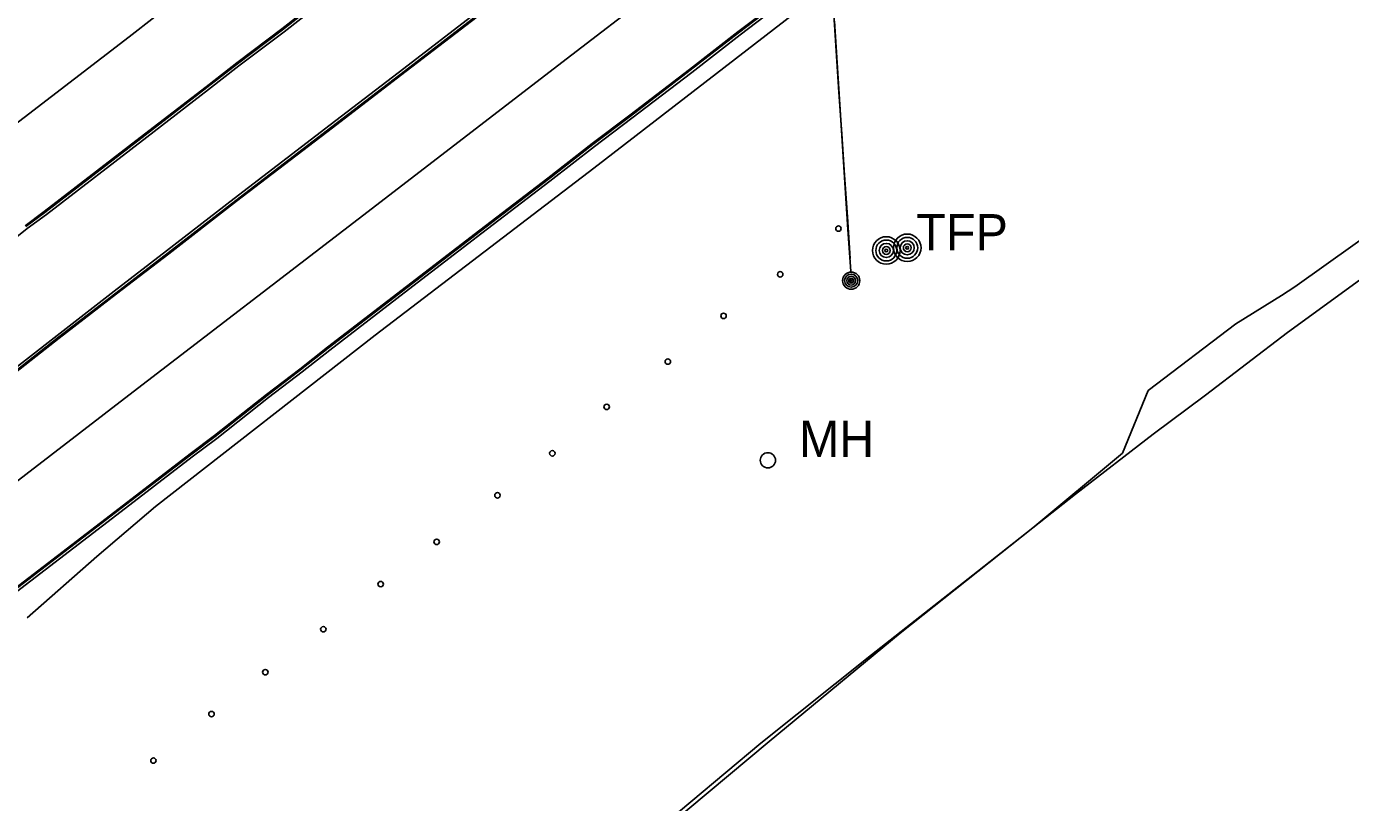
# Model space of a CAD drawing. Extents: x 368532 to 392481, y 10654822 to 10676899.
# Drawn here: x 390600.5 to 390783, y 10658862.1 to 10658969.2 of the extents above; entities that cross this region are included whole.
import ezdxf

# ---------------------------------------------------------------- set-up
doc = ezdxf.new("R2010")
doc.units = 0
for name, color, linetype in [('p_bridge deck', 7, 'Continuous'), ('p_Catenary', 7, 'Continuous'), ('p_dtm obscured area', 7, 'Continuous'), ('p_road - paved curb', 7, 'Continuous'), ('p_road guard posts', 7, 'Continuous'), ('p_road guard rails', 7, 'Continuous'), ('p_road paint stripe', 7, 'Continuous'), ('p_utility general pole', 7, 'Continuous'), ('p_utility_manhole', 7, 'Continuous')]:
    doc.layers.add(name, color=color, linetype=linetype)

msp = doc.modelspace()

# ---------------------------------------------------------------- linework, layer by layer
at = {"layer": 'p_bridge deck'}
for points in [[(390755.82, 10658912.93), (390763.04, 10658918.28), (390774.34, 10658926.93), (390794.88, 10658941.89)], [(390587.41, 10658768.77), (390609.91, 10658790.12), (390630.64, 10658808.95), (390649.9, 10658826.11), (390665.92, 10658840.22), (390682.41, 10658854.1), (390701.75, 10658870.28), (390716.99, 10658882.46), (390731.6, 10658893.99), (390745.13, 10658904.64), (390755.82, 10658912.93)]]:
    msp.add_lwpolyline(points, dxfattribs=at)
at = {"layer": 'p_Catenary'}
for points in [[(390711.74, 10658971.55), (390712.13, 10658965.82), (390712.51, 10658960.09), (390712.9, 10658954.36), (390713.29, 10658948.63), (390713.68, 10658942.9), (390714.07, 10658937.17)], [(390711.87, 10658969.9), (390712.25, 10658964.15), (390712.62, 10658958.4), (390713, 10658952.66), (390713.38, 10658946.91), (390713.75, 10658941.16), (390714.13, 10658935.42)]]:
    msp.add_lwpolyline(points, dxfattribs=at)
at = {"layer": 'p_dtm obscured area'}
for points in [[(390787.68, 10658942.02), (390775.36, 10658933.23), (390773.52, 10658932.07), (390767.22, 10658928.16), (390755.14, 10658918.95)], [(390755.14, 10658918.95), (390751.59, 10658910.29), (390739.23, 10658900), (390720.96, 10658885.48), (390702.86, 10658870.52), (390691.65, 10658861.11), (390681.92, 10658852.95), (390673.1, 10658845.16), (390668.92, 10658841.59), (390666.32, 10658839.35), (390659.47, 10658833.27), (390656.04, 10658830.32), (390653.3, 10658827.87), (390650.56, 10658825.43), (390643.08, 10658818.85), (390636.6, 10658813.22), (390633.72, 10658810.46), (390624.01, 10658801.42), (390615.54, 10658793.49), (390607.62, 10658785.89), (390600.25, 10658778.93), (390590.03, 10658769.27)]]:
    msp.add_lwpolyline(points, dxfattribs=at)
at = {"layer": 'p_road - paved curb'}
for p, q in [((390698.57, 10658968.42), (390706.79, 10658974.7)), ((390698.66, 10658968.3), (390706.88, 10658974.58)), ((390635.7, 10658968.83), (390640.71, 10658972.75)), ((390635.79, 10658968.71), (390640.8, 10658972.63)), ((390698.88, 10658968.02), (390707.09, 10658974.3)), ((390636, 10658968.43), (390641.02, 10658972.36)), ((390662.31, 10658970.9), (390652.53, 10658963.39)), ((390662.53, 10658970.62), (390652.74, 10658963.11)), ((390662.62, 10658970.5), (390652.83, 10658962.99)), ((390629.48, 10658964.13), (390635.7, 10658968.83)), ((390629.57, 10658964.01), (390635.79, 10658968.71)), ((390629.78, 10658963.73), (390636, 10658968.43)), ((390691.9, 10658963.24), (390698.57, 10658968.42)), ((390691.99, 10658963.12), (390698.66, 10658968.3)), ((390692.21, 10658962.84), (390698.88, 10658968.02)), ((390625.25, 10658960.85), (390629.48, 10658964.13)), ((390625.34, 10658960.73), (390629.57, 10658964.01)), ((390625.56, 10658960.45), (390629.78, 10658963.73)), ((390652.53, 10658963.39), (390642.36, 10658955.6)), ((390652.74, 10658963.11), (390642.57, 10658955.32)), ((390652.83, 10658962.99), (390642.66, 10658955.2)), ((390683.65, 10658956.92), (390691.9, 10658963.24)), ((390683.74, 10658956.8), (390691.99, 10658963.12)), ((390683.95, 10658956.52), (390692.21, 10658962.84)), ((390616.76, 10658954.3), (390625.25, 10658960.85)), ((390616.85, 10658954.18), (390625.34, 10658960.73)), ((390617.07, 10658953.9), (390625.56, 10658960.45)), ((390678.49, 10658953), (390683.65, 10658956.92)), ((390678.58, 10658952.88), (390683.74, 10658956.8)), ((390678.79, 10658952.6), (390683.95, 10658956.52)), ((390602.93, 10658943.64), (390616.76, 10658954.3)), ((390642.36, 10658955.6), (390629.13, 10658945.45)), ((390642.57, 10658955.32), (390629.35, 10658945.17)), ((390642.66, 10658955.2), (390629.44, 10658945.05)), ((390603.02, 10658943.52), (390616.85, 10658954.18)), ((390603.23, 10658943.24), (390617.07, 10658953.9)), ((390672.35, 10658948.22), (390678.49, 10658953)), ((390672.44, 10658948.1), (390678.58, 10658952.88)), ((390672.66, 10658947.82), (390678.79, 10658952.6)), ((390662.98, 10658941.05), (390672.35, 10658948.22)), ((390663.07, 10658940.93), (390672.44, 10658948.1)), ((390663.28, 10658940.65), (390672.66, 10658947.82)), ((390629.13, 10658945.45), (390619.79, 10658938.2)), ((390629.35, 10658945.17), (390620.01, 10658937.92)), ((390600.29, 10658941.68), (390602.93, 10658943.64)), ((390600.38, 10658941.56), (390603.02, 10658943.52)), ((390629.44, 10658945.05), (390620.1, 10658937.8)), ((390600.59, 10658941.28), (390603.23, 10658943.24)), ((390596.09, 10658937.7), (390600.59, 10658941.28)), ((390652.86, 10658933.28), (390662.98, 10658941.05)), ((390652.95, 10658933.16), (390663.07, 10658940.93)), ((390653.16, 10658932.88), (390663.28, 10658940.65)), ((390619.79, 10658938.2), (390612.59, 10658932.67)), ((390620.01, 10658937.92), (390612.81, 10658932.39)), ((390620.1, 10658937.8), (390612.9, 10658932.27)), ((390612.59, 10658932.67), (390604.69, 10658926.55)), ((390612.81, 10658932.39), (390604.91, 10658926.28)), ((390642, 10658924.9), (390652.86, 10658933.28)), ((390642.09, 10658924.78), (390652.95, 10658933.16)), ((390642.31, 10658924.51), (390653.16, 10658932.88)), ((390612.9, 10658932.27), (390605, 10658926.16)), ((390604.69, 10658926.55), (390595.74, 10658919.54)), ((390604.91, 10658926.28), (390595.96, 10658919.27)), ((390605, 10658926.16), (390596.05, 10658919.15)), ((390638.17, 10658921.9), (390642, 10658924.9)), ((390638.26, 10658921.78), (390642.09, 10658924.78)), ((390638.48, 10658921.5), (390642.31, 10658924.51)), ((390633.56, 10658918.37), (390638.17, 10658921.9)), ((390633.65, 10658918.25), (390638.26, 10658921.78)), ((390633.87, 10658917.98), (390638.48, 10658921.5)), ((390626.42, 10658912.73), (390633.56, 10658918.37)), ((390626.51, 10658912.61), (390633.65, 10658918.25)), ((390626.73, 10658912.33), (390633.87, 10658917.98)), ((390623.04, 10658910.19), (390626.42, 10658912.73)), ((390623.13, 10658910.07), (390626.51, 10658912.61)), ((390623.34, 10658909.79), (390626.73, 10658912.33)), ((390612.65, 10658902.21), (390623.04, 10658910.19)), ((390612.74, 10658902.09), (390623.13, 10658910.07)), ((390612.95, 10658901.81), (390623.34, 10658909.79)), ((390596.81, 10658890.06), (390612.65, 10658902.21)), ((390596.9, 10658889.94), (390612.74, 10658902.09)), ((390597.12, 10658889.66), (390612.95, 10658901.81))]:
    msp.add_line(p, q, dxfattribs=at)
at = {"layer": 'p_road guard posts'}
for centre in [(390712.44, 10658941.28), (390704.4, 10658934.97), (390696.59, 10658929.24), (390688.91, 10658922.93), (390680.48, 10658916.68), (390672.99, 10658910.28), (390665.42, 10658904.48), (390657.04, 10658898.06), (390649.32, 10658892.23), (390641.41, 10658886), (390633.41, 10658880.08), (390625.99, 10658874.3), (390617.98, 10658867.88)]:
    msp.add_circle(centre, 0.375, dxfattribs=at)
at = {"layer": 'p_road guard rails'}
for p, q in [((390713.61, 10658976.59), (390678.69, 10658949.62)), ((390678.69, 10658949.62), (390648.54, 10658926.57)), ((390648.54, 10658926.57), (390618.25, 10658902.95)), ((390618.25, 10658902.95), (390610.19, 10658896.05)), ((390610.19, 10658896.05), (390600.58, 10658887.57))]:
    msp.add_line(p, q, dxfattribs=at)
at = {"layer": 'p_road paint stripe'}
for p, q in [((390644.28, 10658990.84), (390614.65, 10658967.76)), ((390707.58, 10658989.81), (390675.68, 10658965.25)), ((390614.65, 10658967.76), (390583.17, 10658943.57)), ((390675.68, 10658965.25), (390646.19, 10658942.59)), ((390646.19, 10658942.59), (390615.2, 10658918.77)), ((390615.2, 10658918.77), (390585.21, 10658895.71))]:
    msp.add_line(p, q, dxfattribs=at)
at = {"layer": 'p_utility general pole'}
for centre, radius in [((390719.03, 10658938.26), 1.9), ((390719.03, 10658938.26), 1.44), ((390721.92, 10658938.63), 1.9), ((390721.92, 10658938.63), 1.44), ((390719.03, 10658938.26), 0.973), ((390719.03, 10658938.26), 0.539), ((390719.03, 10658938.26), 0.192), ((390721.92, 10658938.63), 0.973), ((390721.92, 10658938.63), 0.539), ((390721.92, 10658938.63), 0.192), ((390714.19, 10658934.1), 1.19), ((390714.19, 10658934.1), 0.901), ((390714.19, 10658934.1), 0.608), ((390714.19, 10658934.1), 0.337), ((390714.19, 10658934.1), 0.12)]:
    msp.add_circle(centre, radius, dxfattribs=at)
at = {"layer": 'p_utility_manhole'}
msp.add_circle((390702.71, 10658909.31), 1.05, dxfattribs=at)

# ---------------------------------------------------------------- texts
at = {"layer": 'p_utility general pole'}
msp.add_text('TFP', height=5, dxfattribs=at).set_placement((390723.17, 10658938.28))
at = {"layer": 'p_utility_manhole'}
msp.add_text('MH', height=5, dxfattribs=at).set_placement((390706.98, 10658909.77))

doc.saveas('drawing.dxf')
